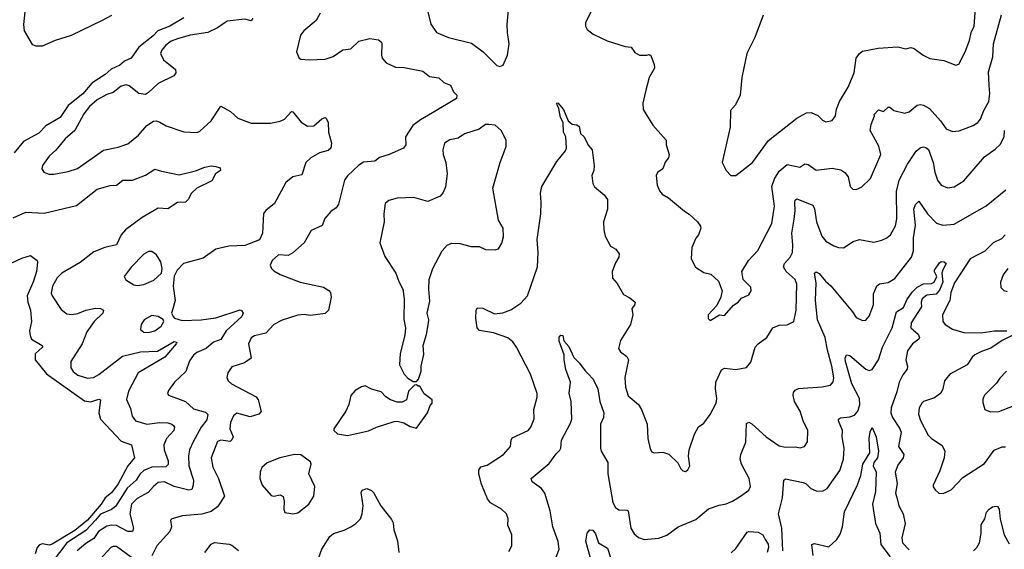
# Model space of a CAD drawing. Extents: x 2133461 to 2293071, y 753526 to 916327.
# Tile 400 of 459: x 2238612 to 2244748, y 885684 to 888985. Entities that reach past the tile are written whole.
import ezdxf

# ---------------------------------------------------------------- set-up
doc = ezdxf.new("R2010")
doc.units = 0

msp = doc.modelspace()

# ---------------------------------------------------------------- linework, layer by layer
at = {"layer": '0CON10XD'}
for points in [[(2241155.4, 889035), (2241175, 888958), (2241210, 888905), (2241285, 888873.5), (2241428.3, 888838.3), (2241501.2, 888785), (2241585, 888700), (2241605, 888693.3), (2241625, 888702.5), (2241652, 888765), (2241661.4, 888835), (2241652.2, 888905), (2241650.5, 888955), (2241664.3, 889115.7)], [(2243075, 888013.3), (2243179.2, 888095), (2243278.3, 888231.7), (2243455, 888371.4), (2243515, 888404.2), (2243544.2, 888405.8), (2243585, 888388), (2243615, 888358.8), (2243635, 888348.8), (2243675, 888356.7), (2243695.8, 888385), (2243703, 888427), (2243720.8, 888475), (2243775.5, 888564.5), (2243811.8, 888655), (2243825.5, 888745), (2243845, 888774.3), (2243865, 888788.9), (2243961.3, 888808.7), (2244085, 888815.6), (2244135, 888804.2), (2244165, 888811.4), (2244186.4, 888806.4), (2244243.4, 888763.4), (2244285, 888742.5), (2244370.8, 888730.8), (2244445, 888701.2), (2244465, 888707.5), (2244504.6, 888785.4), (2244530.5, 888855), (2244541.5, 888905), (2244560, 888945), (2244570, 889085)], [(2238644.1, 889034.1), (2238636.5, 888955), (2238640, 888915), (2238690, 888830), (2238712.7, 888822.7), (2238755, 888822), (2238835, 888858.6), (2238935, 888888.6), (2239127.3, 888982.7), (2239186, 889014)], [(2240484, 889026), (2240459.2, 888980.9), (2240382, 888915), (2240362.1, 888887.9), (2240336.2, 888785), (2240353.3, 888745), (2240365, 888738.8), (2240415, 888734), (2240515, 888739.2), (2240565, 888756), (2240625, 888797.5), (2240675.7, 888804.3), (2240725, 888851.2), (2240795, 888868.8), (2240848.8, 888858.8), (2240865.8, 888845.8), (2240868.8, 888835), (2240866, 888765), (2240871.2, 888745), (2240895, 888716.7), (2240955, 888688.8), (2241007.3, 888687.3), (2241125, 888663.8), (2241165, 888631.4), (2241225, 888622.5), (2241255, 888594), (2241296.5, 888576.5), (2241316, 888535), (2241335.8, 888515), (2241334.3, 888495), (2241185, 888404.5), (2241109.2, 888360.8), (2241061.9, 888325), (2241017.3, 888255), (2241017.5, 888205), (2241004, 888185), (2240915, 888145.6), (2240855, 888127.1), (2240825, 888103.1), (2240755, 888096.9), (2240725, 888078.6), (2240655, 888011.4), (2240635.4, 887984.6), (2240599.4, 887835), (2240585, 887812.5), (2240551.3, 887788.7), (2240514.4, 887745.6), (2240497.4, 887702.6), (2240428.8, 887671.2), (2240384.2, 887595), (2240315, 887531.1), (2240285, 887516.5), (2240225, 887519.5), (2240185.6, 887485), (2240173.3, 887455), (2240180.8, 887435), (2240195, 887420.6), (2240235, 887396.7), (2240360.6, 887349.4)], [(2242170.6, 889035), (2242139.1, 888965), (2242137.8, 888945), (2242148.6, 888925), (2242185.3, 888895.3), (2242273.5, 888853.5), (2242385, 888817.3), (2242423.5, 888813.5), (2242445, 888781.2), (2242474.1, 888764.1), (2242520, 888765), (2242535, 888767.5), (2242545, 888762), (2242565.4, 888705), (2242567.3, 888682.7), (2242535.8, 888625), (2242513.1, 888545), (2242496, 888465), (2242498, 888425), (2242557, 888327), (2242641.2, 888235), (2242641.2, 888205), (2242660, 888145), (2242656.2, 888125), (2242635, 888097.5), (2242620, 888055), (2242587.1, 888032.9), (2242577.5, 888015), (2242584.2, 887954.2), (2242598.8, 887918.8), (2242616.9, 887896.9), (2242655.4, 887875.4), (2242755, 887792), (2242785, 887773.8), (2242836.2, 887725), (2242855, 887697.5), (2242856.2, 887685), (2242842, 887645), (2242825.8, 887624.2), (2242800.8, 887565), (2242797.1, 887495), (2242822.6, 887442.6), (2242875, 887408.6), (2242918.5, 887398.5), (2242966.5, 887356.5), (2242990, 887295), (2242981.2, 887255), (2242956.1, 887203.9), (2242902.5, 887145), (2242903, 887123), (2242915, 887110), (2242973.6, 887146.4), (2243005, 887142.5), (2243060, 887205), (2243090, 887225), (2243110.8, 887249.2), (2243155, 887271.2), (2243171.2, 887295), (2243168.8, 887318.8), (2243120, 887365), (2243113.1, 887415), (2243154.4, 887485), (2243212.6, 887547.4), (2243299.4, 887715), (2243316.2, 887823.8), (2243300.3, 887945), (2243316.5, 887993.5), (2243345, 888041.5), (2243395, 888083.3), (2243474.4, 888065.6), (2243505, 888086.9), (2243525, 888082.5), (2243575, 888047.3), (2243675, 888060), (2243729.1, 888049.1), (2243753.4, 888033.4), (2243776, 888006), (2243788, 887945), (2243805, 887928), (2243825, 887926), (2243858.7, 887941.3), (2243914.3, 887995), (2243978.1, 888145), (2243966.6, 888196.6), (2243911.9, 888295), (2243918.6, 888331.4), (2243940, 888385), (2243937.5, 888395), (2243965, 888423.3), (2243995, 888413.3), (2244025, 888440), (2244035, 888440), (2244059.2, 888419.2), (2244127.9, 888402.1), (2244155, 888410.8), (2244205, 888452.5), (2244225, 888456.9), (2244245, 888453.1), (2244281.7, 888431.7), (2244350, 888355), (2244385, 888304.2), (2244425, 888289.2), (2244467.6, 888292.4), (2244553.8, 888325), (2244584, 888345), (2244599.2, 888365), (2244619.8, 888420.2), (2244652.1, 888475), (2244657.5, 888525), (2244652.8, 888575), (2244649.6, 888660.4), (2244675.9, 888754.1), (2244681.1, 888835), (2244731.2, 889015)], [(2239635, 888996.7), (2239548.1, 888945), (2239473.7, 888916.3), (2239444, 888885), (2239354.4, 888815), (2239306.2, 888745), (2239265, 888725.8), (2239235, 888700.9), (2239182.7, 888677.3), (2239145, 888643.8), (2239060.8, 888589.2), (2239005.9, 888524.1), (2238915, 888450), (2238864.8, 888375.2), (2238775, 888322.8), (2238731.7, 888278.3), (2238634.8, 888225.2), (2238577.1, 888155)], [(2240064.2, 888995), (2240055, 888978), (2240015, 888989.1), (2239905, 888975.4), (2239845, 888935.5), (2239785, 888905.6), (2239675, 888889.6), (2239595.4, 888865.4), (2239555, 888850.7), (2239523.5, 888826.5), (2239497.5, 888795), (2239488.9, 888775), (2239508.1, 888735), (2239581.9, 888675), (2239585.8, 888655), (2239572.5, 888635), (2239475, 888586.5), (2239415, 888530.8), (2239395, 888520), (2239355, 888524.4), (2239295, 888572.2), (2239275, 888579.5), (2239245, 888570), (2239195, 888531.8), (2239155, 888518), (2239095, 888484.7), (2239047.9, 888445), (2239011.3, 888398.7), (2238954.7, 888295.3), (2238895, 888242.2), (2238837.4, 888172.6), (2238795.6, 888135), (2238755, 888076.2), (2238750, 888055), (2238763.3, 888035), (2238793.4, 888023.4), (2238825, 888022.2), (2238915, 888038.5), (2238971.4, 888058.6), (2239006.8, 888083.2), (2239135, 888171.9), (2239225, 888190.6), (2239285, 888210.8), (2239352, 888265), (2239404, 888325), (2239445, 888352), (2239465, 888354), (2239485, 888347.5), (2239525, 888324), (2239635, 888285.8), (2239717.3, 888282.7), (2239735, 888291.2), (2239805, 888355.8), (2239865, 888445.8), (2239925, 888412.5), (2239971.7, 888371.7), (2240055, 888339.4), (2240175, 888340), (2240235, 888352.5), (2240261.2, 888365), (2240305, 888412), (2240315, 888411.2), (2240365.8, 888345.8), (2240405, 888321.2), (2240445, 888324), (2240495, 888368.1), (2240515, 888376.2), (2240522.3, 888372.3), (2240534.4, 888345), (2240536.1, 888285), (2240555.9, 888215), (2240552, 888185), (2240535, 888170.3), (2240480.8, 888155), (2240425.8, 888125), (2240396, 888095), (2240371.2, 888018.8), (2240315, 888006.2), (2240269.5, 887970.5), (2240200.3, 887839.7), (2240145, 887796.7), (2240132.3, 887777.7), (2240124.3, 887655), (2240106.9, 887613.1), (2240015, 887578), (2239915, 887574.2), (2239835, 887555.8), (2239755, 887498), (2239633.3, 887465), (2239592.5, 887425), (2239573.6, 887386.4), (2239568.8, 887325), (2239580.8, 887235), (2239567.3, 887182.7), (2239557.5, 887155), (2239567.5, 887135), (2239577.5, 887125), (2239625, 887111.1), (2239743.5, 887113.5), (2239835, 887127.5), (2239985, 887176.1), (2239995, 887172.9), (2240004, 887155), (2239995.7, 887135), (2239899.7, 887045), (2239865, 886992.2), (2239818.8, 886975), (2239774, 886935), (2239715, 886910), (2239694.4, 886895), (2239670.5, 886859.5), (2239646.9, 886793.1), (2239575.8, 886725), (2239540, 886675), (2239533.8, 886655), (2239540, 886645), (2239645, 886605.4), (2239695, 886560.7), (2239769.1, 886539.1), (2239784.4, 886525), (2239778.3, 886491.7), (2239742, 886445), (2239693.9, 886353.9), (2239671.2, 886305), (2239664, 886266), (2239666, 886205), (2239694.7, 886114.7), (2239693.9, 886085), (2239683.8, 886056.2), (2239665, 886053.3), (2239575, 886076.6), (2239515, 886105.3), (2239475, 886100.4), (2239445, 886076.2), (2239412.6, 886037.4), (2239345, 886001.6), (2239309.7, 885965), (2239297.5, 885905), (2239321.1, 885815), (2239315.5, 885794.5), (2239285, 885794.6), (2239215, 885831.6), (2239185, 885835.2), (2239155, 885829.3), (2239103.8, 885795), (2239075, 885751.8), (2239025, 885720.3), (2238970, 885675)], [(2243245, 889012.5), (2243194, 888875), (2243143.8, 888775), (2243112, 888625), (2243101.2, 888515), (2243072.5, 888455), (2243040.7, 888419.3), (2243040, 888315), (2242997.9, 888132.1), (2242990.8, 888095), (2243015.6, 888045.6), (2243043.9, 888013.9), (2243075, 888013.3)], [(2241659.7, 885670.3), (2241678, 885705), (2241678.6, 885775), (2241654.2, 885835), (2241656, 885875), (2241646, 885905), (2241615, 885934), (2241545, 885974.3), (2241527.9, 885997.9), (2241490.8, 886090.8), (2241473.6, 886153.6), (2241473.1, 886176.9), (2241485, 886198), (2241525, 886208.6), (2241626.9, 886275), (2241670.6, 886325), (2241673.8, 886365), (2241680.9, 886379.1), (2241781.2, 886425), (2241797.5, 886445), (2241818.3, 886498.3), (2241815.9, 886555.9), (2241836.6, 886633.4), (2241836.9, 886655), (2241795.6, 886775), (2241708.8, 886945), (2241685, 886977.8), (2241655, 887001.5), (2241565, 887033.1), (2241477.7, 887047.7), (2241463.3, 887065), (2241453.8, 887125), (2241456.2, 887175), (2241465, 887190), (2241497.3, 887187.3), (2241571.3, 887151.3), (2241622, 887158), (2241672.8, 887177.2), (2241735, 887219.2), (2241776.9, 887265), (2241838.2, 887445), (2241843.8, 887535), (2241837.5, 887615), (2241859.6, 887775), (2241862.1, 887845), (2241856.7, 887905), (2241865.8, 887945), (2241959.3, 888100.7), (2242013, 888167), (2242020, 888185), (2242015.7, 888255), (2242000, 888285), (2241998, 888345), (2241982.9, 888375), (2241972.3, 888432.3), (2241961.2, 888455), (2241960, 888465), (2241965, 888466.2), (2242000, 888425), (2242030, 888355), (2242055, 888333.8), (2242085, 888330), (2242098.6, 888318.6), (2242106.2, 888275), (2242129.2, 888255), (2242155, 888203.3), (2242180, 888175), (2242192.5, 888075), (2242190, 888045), (2242176.7, 888015), (2242184.1, 887964.1), (2242194.1, 887944.1), (2242255, 887893.3), (2242276, 887865), (2242275.9, 887804.1), (2242250, 887725), (2242252.9, 887675), (2242261.4, 887635), (2242293.9, 887573.9), (2242327.5, 887555), (2242347.5, 887525), (2242346.7, 887505), (2242325, 887470), (2242303.8, 887415), (2242306.7, 887375), (2242335, 887340), (2242375, 887272.5), (2242415, 887252.5), (2242447.5, 887225), (2242442.5, 887205), (2242426.7, 887185), (2242434, 887145), (2242418, 887085), (2242355.8, 886985), (2242344.2, 886935.8), (2242356.7, 886915), (2242396, 886885), (2242405.6, 886865), (2242383.1, 886755), (2242387.1, 886695), (2242405, 886641.4), (2242467.6, 886587.6), (2242488.1, 886555), (2242522.9, 886465), (2242526.2, 886375), (2242540.5, 886310.5), (2242552.3, 886292.3), (2242565, 886286.2), (2242620.5, 886290.5), (2242657.3, 886277.3), (2242713, 886223), (2242732.5, 886185), (2242745, 886172.5), (2242761.7, 886168.3), (2242775, 886180), (2242787.5, 886205), (2242780, 886265), (2242783.8, 886305), (2242817.7, 886402.3), (2242842.1, 886447.9), (2242875, 886471.2), (2242915.8, 886525), (2242952.5, 886595), (2242956.4, 886623.6), (2242948.2, 886685), (2242950.3, 886725), (2242985, 886801.9), (2243005, 886813.1), (2243074.3, 886805.7), (2243142.1, 886817.9), (2243169.1, 886850.9), (2243195.6, 886944.4), (2243213.8, 886965), (2243268, 887005), (2243305.6, 887064.4), (2243345, 887081.4), (2243395.8, 887084.2), (2243435.7, 887104.3), (2243451.5, 887175), (2243455, 887337.5), (2243444.4, 887365), (2243389.5, 887415), (2243372.1, 887445), (2243379.1, 887465), (2243413.1, 887505), (2243428.4, 887535), (2243431.1, 887578.9), (2243424.2, 887655), (2243438.1, 887741.9), (2243444, 887794), (2243441.8, 887845), (2243445, 887860), (2243455, 887868.6), (2243555, 887830), (2243565.4, 887805.4), (2243576.9, 887725), (2243611.8, 887635), (2243635, 887605.8), (2243685.7, 887575.7), (2243715, 887565.8), (2243745, 887564.2), (2243806.6, 887603.4), (2243845, 887615.7), (2243935, 887599.4), (2243985, 887611.1), (2244015.3, 887624.7), (2244038.6, 887645), (2244069.8, 887700.2), (2244078.5, 887745), (2244076.8, 887915), (2244092.1, 887985), (2244145, 888084), (2244198.6, 888165), (2244223.9, 888186.1), (2244245, 888191.9), (2244259.3, 888189.3), (2244275, 888175.8), (2244304.8, 888094.8), (2244314.2, 888035), (2244331.5, 887985), (2244355, 887954.4), (2244395, 887937.8), (2244435, 887943.3), (2244495, 887980.6), (2244625, 888130.5), (2244692.1, 888177.9), (2244722.4, 888207.6), (2244747.7, 888255), (2244748.4, 888295)], [(2241085, 886730), (2241097.5, 886745), (2241114, 886795), (2241114, 886825), (2241131.2, 886898.8), (2241127.1, 886955), (2241147.9, 887022.1), (2241160, 887095), (2241161.2, 887115), (2241151.4, 887155), (2241168.7, 887231.3), (2241161.2, 887305), (2241164.2, 887365), (2241185.8, 887435), (2241244.5, 887545.5), (2241275, 887580), (2241305, 887592), (2241355, 887590), (2241425, 887572.5), (2241475, 887570.8), (2241515, 887553.8), (2241575, 887551.2), (2241595, 887557.5), (2241617.3, 887592.7), (2241627.3, 887632.7), (2241625.8, 887685.8), (2241595.8, 887735.8), (2241560, 887935), (2241605.8, 888094.2), (2241643.8, 888195), (2241644, 888234), (2241612.5, 888295), (2241575, 888327.5), (2241535, 888332.5), (2241515, 888332.5), (2241475, 888303.3), (2241385, 888274), (2241345, 888246.2), (2241293.2, 888236.8), (2241260, 888215), (2241250, 888175), (2241251.2, 888145), (2241268.1, 888095), (2241275.6, 888025), (2241265.6, 887944.4), (2241251.2, 887908.8), (2241233.3, 887885), (2241155, 887852), (2241067.7, 887877.7), (2240965, 887872.9), (2240912.4, 887857.6), (2240890.3, 887839.7), (2240880.8, 887775), (2240884.2, 887725), (2240856.2, 887595), (2240888.3, 887508.3), (2240956.1, 887406.1), (2240974.1, 887354.1), (2241000, 887305), (2241008.8, 887245), (2241006.1, 887116.1), (2241016.7, 887065), (2241011.7, 887018.3), (2240983.8, 886905), (2240978.8, 886835), (2241007.5, 886775), (2241030.7, 886750.7), (2241065, 886730), (2241085, 886730)], [(2238570.5, 887749.5), (2238650, 887785), (2238765, 887778.5), (2238965, 887828.1), (2239095, 887928.6), (2239175, 887951.1), (2239215, 887953.2), (2239254.1, 887985.9), (2239315.5, 887985.5), (2239395, 888016.8), (2239455, 888054.4), (2239495, 888041.9), (2239605, 888018.5), (2239707.7, 888042.3), (2239766, 888066), (2239805, 888074.2), (2239835, 888071.2), (2239861.7, 888061.7), (2239863.8, 888045), (2239831.2, 888025), (2239809.5, 887980.5), (2239715, 887935.8), (2239682.5, 887905), (2239662.5, 887865), (2239645, 887848), (2239595, 887845.6), (2239535, 887807.1), (2239475, 887810), (2239375, 887752.2), (2239271.1, 887675), (2239245.3, 887644.7), (2239215, 887582.9), (2239142, 887565), (2239075, 887538.6), (2238988.5, 887471.5), (2238874.3, 887405), (2238845, 887375.7), (2238816.5, 887325), (2238808.3, 887281.7), (2238813.3, 887265), (2238869.4, 887179.4), (2238905, 887151.4), (2238935, 887148.1), (2238975, 887153.5), (2239025, 887174.5), (2239085, 887188.2), (2239115.4, 887185.4), (2239133.8, 887175), (2239130, 887155), (2239076.9, 887105), (2239029.8, 887040.2), (2239000.9, 886965), (2238931.5, 886855), (2238930, 886815), (2238945, 886792.5), (2238975, 886770.4), (2239035, 886750.8), (2239071.2, 886755), (2239105, 886773.9), (2239252.6, 886887.4), (2239365, 886914.2), (2239471.7, 886918.3), (2239575, 886978.4), (2239590.6, 886975), (2239586.7, 886965), (2239517.3, 886882.7), (2239350.4, 886785), (2239289.9, 886670.1), (2239278.3, 886618.3), (2239302.2, 886562.2), (2239313.1, 886513.1), (2239334, 886484), (2239405, 886463.3), (2239485, 886475.3), (2239535, 886472.2), (2239560, 886465), (2239570.8, 886455), (2239575.7, 886445), (2239572.9, 886425), (2239527.5, 886375), (2239509.6, 886335), (2239511.5, 886305), (2239536.9, 886235), (2239537.8, 886212.2), (2239522.5, 886197.5), (2239435, 886195.2), (2239385.5, 886174.5), (2239363.3, 886155), (2239337.8, 886115), (2239281.3, 886065), (2239209.3, 885950.7), (2239185, 885932.6), (2239115, 885903.3), (2239084.1, 885865), (2239025, 885801.6), (2238906.7, 885725), (2238814.6, 885605)], [(2242155, 886778), (2242185, 886743.8), (2242214, 886685), (2242226.5, 886605), (2242252.2, 886535), (2242250.6, 886505), (2242232.2, 886465), (2242231.8, 886315), (2242236.5, 886295), (2242276.4, 886225), (2242277.9, 886155), (2242309.1, 885975), (2242324.4, 885945), (2242345, 885930), (2242395, 885928.1), (2242403.1, 885923.1), (2242421.5, 885815), (2242440.8, 885780.8), (2242468, 885758), (2242504.6, 885744.6), (2242595, 885753.6), (2242645, 885772.5), (2242716.4, 885823.6), (2242825, 885870.6), (2242905, 885937.1), (2242970.3, 885959.7), (2243015, 885967.5), (2243055, 885984.3), (2243105, 886015.8), (2243155, 886053.8), (2243166, 886075), (2243157.1, 886125), (2243111.1, 886215), (2243102.2, 886245), (2243105.5, 886274.5), (2243138, 886352), (2243140.9, 886469.1), (2243155, 886475.8), (2243175, 886465.6), (2243265, 886384.5), (2243345, 886328.9), (2243385, 886320), (2243445, 886323.1), (2243475, 886317.5), (2243503.3, 886325), (2243520.8, 886355), (2243524.3, 886425), (2243495.6, 886485), (2243475.6, 886545), (2243441.1, 886605), (2243431.4, 886645), (2243435, 886662.5), (2243445, 886676), (2243465, 886686.7), (2243613.7, 886696.3), (2243665, 886707.5), (2243681.2, 886728.8), (2243686.6, 886753.4), (2243673.8, 886826.2), (2243645.3, 886925), (2243632.2, 887005), (2243584.7, 887115), (2243570.5, 887235), (2243574.7, 887344.7), (2243566, 887405), (2243575, 887414), (2243595, 887403.1), (2243634.7, 887354.7), (2243666.7, 887326.7), (2243802.5, 887165), (2243825, 887128.8), (2243865, 887110), (2243885, 887113.3), (2243905, 887137.5), (2243932.9, 887207.1), (2243933.1, 887276.9), (2243952.7, 887327.3), (2243970.6, 887339.4), (2244025, 887347.8), (2244065, 887371.9), (2244170.5, 887505), (2244182.9, 887545), (2244182.6, 887625), (2244193.8, 887703.8), (2244184.8, 887805), (2244195, 887832.9), (2244215, 887853.8), (2244269.4, 887775), (2244325, 887716.9), (2244365, 887705.5), (2244435, 887710.4), (2244635, 887824.2), (2244757.3, 887925)], [(2244753, 887645), (2244730, 887620), (2244678.8, 887595), (2244627, 887543), (2244536.3, 887493.7), (2244438.5, 887345), (2244415.6, 887285), (2244409.5, 887235), (2244363.3, 887145), (2244365.7, 887105), (2244379.2, 887085), (2244425, 887056.7), (2244495, 887034.6), (2244603.7, 887033.7), (2244685, 887046.2), (2244764.6, 887045.4)], [(2238505, 887442.9), (2238625, 887499.4), (2238680, 887515), (2238720, 887485), (2238723, 887473), (2238716.4, 887415), (2238698.4, 887355), (2238658.2, 887265), (2238662.9, 887225), (2238679.1, 887175), (2238685.6, 887105), (2238673.2, 887046.8), (2238676.6, 887016.6), (2238686, 886995), (2238752.5, 886955), (2238753.3, 886945), (2238707.6, 886902.4), (2238707.5, 886865), (2238778.2, 886778.2), (2239015, 886609.4), (2239055, 886602.5), (2239105, 886620), (2239115, 886616.7), (2239104.5, 886535), (2239114.5, 886495), (2239245, 886357.5), (2239308.9, 886335), (2239326.9, 886255), (2239285.2, 886204.8), (2239225, 886092.5), (2239185, 886036.9), (2239144.5, 886005.5), (2239119.3, 885965), (2239035, 885865.9), (2238955, 885802.2), (2238815, 885716.5), (2238795, 885710.9), (2238755, 885717.9), (2238735, 885712.4), (2238720.5, 885695), (2238707.4, 885655)], [(2239345, 887328.9), (2239385, 887334.5), (2239447.8, 887362.2), (2239496, 887405), (2239500, 887435), (2239490.8, 887475), (2239465, 887518.8), (2239435, 887540.8), (2239415, 887540.8), (2239385, 887524.2), (2239306.3, 887443.7), (2239264, 887385), (2239274.4, 887364.4), (2239323, 887333), (2239345, 887328.9)], [(2243366.9, 885675), (2243361.5, 885815), (2243340.9, 885905), (2243366.5, 886005), (2243374.2, 886115), (2243385, 886123.8), (2243495, 886101.1), (2243512.4, 886092.4), (2243542.3, 886062.3), (2243575, 886048.5), (2243615, 886046.9), (2243645, 886062.9), (2243723.2, 886175), (2243745.4, 886245), (2243749.1, 886315), (2243738, 886385), (2243739.5, 886425), (2243714.5, 886485.5), (2243715.8, 886495), (2243726.4, 886503.6), (2243785, 886509.3), (2243815, 886521.2), (2243835.9, 886545), (2243848.6, 886585), (2243845.3, 886625), (2243797.6, 886715), (2243759.3, 886855), (2243756.3, 886875), (2243764.7, 886895.3), (2243785, 886893.1), (2243885, 886806.4), (2243905, 886799.5), (2243925, 886805.6), (2243964.6, 886865), (2243989.3, 886945), (2244049.7, 887065), (2244075.3, 887164.7), (2244119, 887191), (2244140.3, 887239.7), (2244173.5, 887286.5), (2244205, 887318.2), (2244245, 887339.5), (2244295, 887340), (2244311.1, 887348.9), (2244328.1, 887385), (2244312.9, 887412.9), (2244312.5, 887425), (2244345, 887470), (2244355, 887477.5), (2244373.3, 887476.7), (2244385.8, 887465.8), (2244364.1, 887425.9), (2244358, 887405), (2244365, 887350), (2244345, 887300), (2244322.5, 887275), (2244265, 887268), (2244236.9, 887245), (2244229.5, 887225), (2244232.6, 887195), (2244168.4, 887095), (2244166.5, 887065), (2244210.5, 887025), (2244218.9, 887005), (2244215.3, 886994.7), (2244175.5, 886965), (2244145, 886922), (2244133.9, 886865), (2244144.6, 886825), (2244143.3, 886806.7), (2244115, 886772.2), (2244092.5, 886725), (2244078, 886665), (2244042.5, 886565), (2244041.6, 886535), (2244050.9, 886505), (2244095, 886439.1), (2244104.7, 886415), (2244087.9, 886325), (2244122.5, 886275), (2244118.5, 886255), (2244085, 886207.8), (2244068.2, 886165), (2244080, 886095), (2244070.6, 886035), (2244077.4, 886007.4), (2244090.8, 885955), (2244118.1, 885905), (2244130.8, 885845), (2244110.4, 885755), (2244113.3, 885725), (2244155, 885681.4)], [(2244769.2, 887435), (2244741.2, 887395), (2244725, 887350), (2244726.1, 887316.1), (2244745, 887296.7), (2244765, 887291.2)], [(2240360.6, 887349.4), (2240505, 887317.5), (2240537.7, 887297.7), (2240548.8, 887285), (2240553.8, 887255), (2240536.2, 887175), (2240515, 887154), (2240425, 887142.5), (2240385, 887147.1), (2240345, 887143.1), (2240247.7, 887112.3), (2240195.6, 887085), (2240145, 887031.9), (2240075, 887014.3), (2240055, 887002), (2240037.1, 886965), (2240054.2, 886875), (2240012.6, 886847.4), (2239935, 886820.6), (2239908.1, 886785), (2239903.1, 886755), (2239910.8, 886735), (2239932, 886715), (2240085, 886634.3), (2240098.5, 886615), (2240117.5, 886542.5), (2240102.7, 886527.3), (2240049.1, 886510.9), (2239965, 886532.7), (2239945, 886517.1), (2239925, 886474), (2239920.8, 886435), (2239941.4, 886385), (2239934.4, 886365.6), (2239924.2, 886355.8), (2239865, 886364.4), (2239845, 886355.7), (2239804.7, 886255), (2239815.3, 886195.3), (2239851.2, 886125), (2239888.6, 886015), (2239845, 885948.8), (2239805, 885920.8), (2239746.2, 885903.8), (2239626.8, 885893.2), (2239560, 885875), (2239552, 885865), (2239558.1, 885825), (2239546.9, 885795), (2239466.5, 885705), (2239435.6, 885644.4)], [(2239415, 887034.6), (2239454.6, 887045.4), (2239494, 887075), (2239510, 887105), (2239506, 887116), (2239474.4, 887134.4), (2239435, 887141.4), (2239387.1, 887115), (2239368.1, 887085), (2239364, 887055), (2239385, 887037.1), (2239415, 887034.6)], [(2241940, 885595), (2241973.5, 885685), (2241967.5, 885732.5), (2241934.5, 885825), (2241917.3, 885925), (2241884.6, 886034.6), (2241863.8, 886063.8), (2241806, 886105), (2241800, 886125), (2241911.4, 886218.6), (2241955, 886280), (2241978.3, 886301.8), (2241984.6, 886315), (2241988.5, 886365), (2242045, 886470), (2242052.7, 886495), (2242049.4, 886605), (2242037.3, 886657.3), (2242044.2, 886725), (2242014.5, 886804.5), (2242004.5, 886865), (2242005.9, 886895.9), (2241975, 886982.5), (2241975, 887006.7), (2241985, 887018.8), (2241996.7, 887016.7), (2242004, 886984), (2242035, 886948.8), (2242065, 886880), (2242101.2, 886845), (2242135, 886796.2), (2242155, 886778)], [(2244813.8, 887025), (2244734.3, 886985.7), (2244665, 886937.8), (2244605, 886917.2), (2244564.3, 886895.7), (2244547.2, 886882.8), (2244515.8, 886835), (2244408.8, 886775), (2244375.7, 886734.3), (2244365.6, 886685), (2244352.7, 886657.3), (2244312.5, 886627.5), (2244245, 886605.7), (2244235, 886596), (2244217.1, 886565), (2244213, 886527), (2244225, 886486.2), (2244274, 886395), (2244294.6, 886374.6), (2244360.7, 886330.7), (2244376.8, 886296.8), (2244374.2, 886255), (2244345.8, 886174.2), (2244303.8, 886085), (2244304.1, 886074.1), (2244316.7, 886055), (2244340, 886035), (2244367, 886033), (2244416.7, 886055), (2244488.9, 886131.1), (2244625, 886218.9), (2244685, 886302.2), (2244735, 886321.9), (2244755, 886322.5)], [(2244761.2, 886795), (2244719.7, 886750.3), (2244700.3, 886719.7), (2244625.7, 886644.3), (2244615, 886620), (2244615, 886600), (2244626.7, 886555), (2244661.2, 886541.2), (2244715, 886542.9), (2244805, 886578.6)], [(2240655, 886392.9), (2240785, 886422.2), (2240834.7, 886445.3), (2240945, 886481.2), (2240965, 886482.5), (2241005, 886472.5), (2241045, 886450), (2241085, 886440), (2241152.5, 886535), (2241169.3, 886580.7), (2241182.5, 886595), (2241182.5, 886615), (2241133.6, 886653.6), (2241105, 886700), (2241095, 886700), (2241085, 886710), (2241071.7, 886708.3), (2241035, 886670), (2241022.5, 886615), (2240995, 886601.2), (2240965, 886601.2), (2240922.5, 886615), (2240893.3, 886635), (2240865, 886666.7), (2240805, 886682.5), (2240765, 886703.3), (2240742.3, 886697.7), (2240702.5, 886675), (2240675, 886642.5), (2240662.3, 886587.7), (2240644, 886545), (2240570, 886435), (2240570, 886425), (2240593, 886403), (2240655, 886392.9)], [(2243557.1, 885645), (2243548.8, 885715), (2243565, 885721.2), (2243655, 885700), (2243704.4, 885745.6), (2243725, 885778.8), (2243740, 885825), (2243752.4, 885917.6), (2243834.2, 886085.8), (2243853.3, 886145), (2243866.7, 886215), (2243909.4, 886285), (2243905.4, 886374.6), (2243912.9, 886417.1), (2243925, 886442.5), (2243949.4, 886385), (2243963.8, 886295), (2243958, 886255), (2243934.2, 886225.8), (2243930.5, 886205), (2243950, 886165), (2243945.7, 886045), (2243925.8, 885965.8), (2243945.3, 885845), (2243972.3, 885785), (2243979.6, 885715), (2244036.7, 885636.7)], [(2240315, 885906), (2240345, 885912), (2240413.8, 885965), (2240446, 886015), (2240450.6, 886075), (2240414.3, 886155), (2240428, 886215), (2240425, 886230), (2240365, 886272.5), (2240325, 886276), (2240232.5, 886255), (2240155, 886224.2), (2240122, 886195), (2240110, 886165), (2240107.5, 886125), (2240124, 886085), (2240178.8, 886018.8), (2240195.8, 886015.8), (2240235, 886024), (2240254.1, 886014.1), (2240260.6, 885985), (2240257.1, 885935), (2240265, 885913.8), (2240315, 885906)], [(2240407.7, 885442.3), (2240495.4, 885684.6), (2240545.6, 885765), (2240566.9, 885783.1), (2240635, 885803.5), (2240675, 885823.3), (2240707.5, 885845), (2240735.6, 885875), (2240746.7, 885905), (2240751.9, 885955), (2240740.7, 886039.3), (2240747, 886053), (2240775, 886062.5), (2240805, 886050), (2240817.3, 886037.3), (2240862, 885955), (2240930, 885870), (2240939.7, 885849.7), (2240943.1, 885805), (2240967.4, 885737.4), (2240974.2, 885665)], [(2244556.2, 885675), (2244577.1, 885695), (2244594.4, 885725), (2244604.4, 885785), (2244603.3, 885836.7), (2244625.8, 885875), (2244638, 885915), (2244653.8, 885935), (2244675, 885948), (2244695, 885953.8), (2244705, 885950), (2244717.1, 885935), (2244722, 885872), (2244746.7, 885775), (2244777.8, 885717.8)], [(2242169.1, 885629.1), (2242140, 885735), (2242149.4, 885785), (2242165, 885806.2), (2242184.1, 885804.1), (2242201.4, 885781.4), (2242220, 885725), (2242275, 885690.8), (2242296.4, 885626.4)], [(2243045, 885662.5), (2243075, 885689.2), (2243145, 885791.2), (2243155, 885796), (2243215, 885792), (2243243.3, 885775), (2243258.8, 885745), (2243275.9, 885715.9), (2243278.8, 885695), (2243270, 885665)], [(2239317, 885627), (2239215, 885700.9), (2239195, 885702.5), (2239180.8, 885695), (2239114.5, 885625)], [(2239765.3, 885664.7), (2239804.5, 885715.5), (2239825, 885727.5), (2239916.9, 885716.9), (2239935, 885710), (2239975, 885676.7)]]:
    msp.add_lwpolyline(points, dxfattribs=at)

doc.saveas('drawing.dxf')
